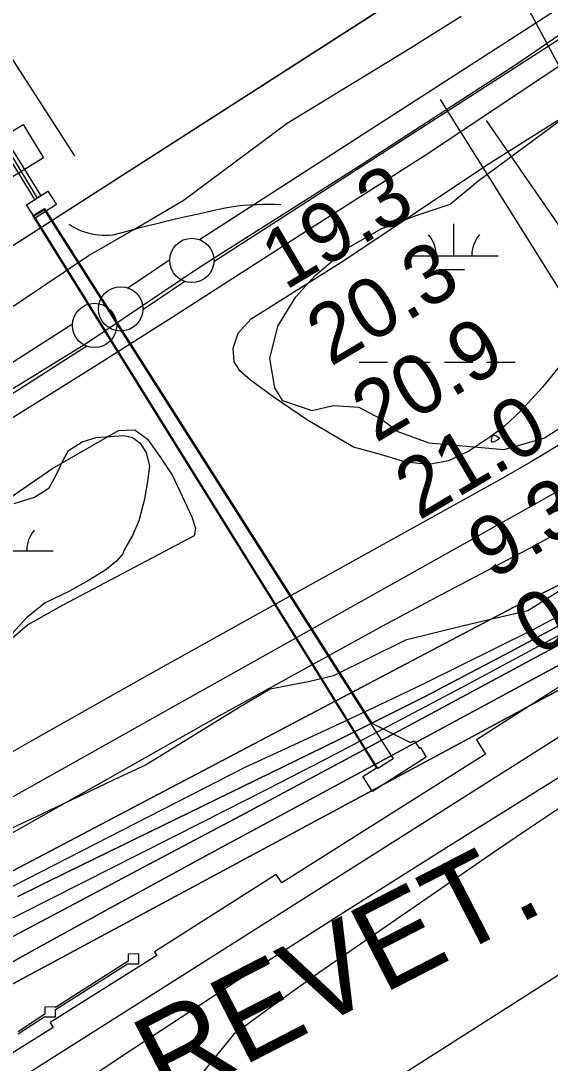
# Model space of a CAD drawing. Extents: x 3477039 to 3515015, y 546746 to 572297.
# Drawn here: x 3488491 to 3489088, y 563045 to 564220 of the extents above; entities that cross this region are included whole.
import ezdxf

# ---------------------------------------------------------------- set-up
doc = ezdxf.new("R2010")
doc.units = 0
for name, color, linetype in [('V-BLDG-OTLN', 7, 'Continuous'), ('V-BRDG-OTLN', 7, 'Continuous'), ('V-CHAN-DOCK', 7, 'Continuous'), ('V-FLOD-BASE', 7, 'Continuous'), ('V-LEVE-TOET', 7, 'Continuous'), ('V-RAIL-TRAK', 7, 'Continuous'), ('V-RIVR-EDGE', 7, 'Continuous'), ('V-RIVR-RANG', 7, 'Continuous'), ('V-ROAD-CNTR', 7, 'Continuous'), ('V-RRAP-RVMT', 7, 'Continuous'), ('V-RRAP-RVMT-IDEN', 7, 'Continuous'), ('V-SITE-STRC', 7, 'Continuous'), ('V-SITE-VEGE', 7, 'Continuous'), ('V-SURV-LINE', 7, 'Continuous'), ('V-TOPO-DPTH', 7, 'Continuous'), ('V-TOPO-MAJR', 7, 'Continuous'), ('V-TOPO-MINR', 7, 'Continuous'), ('V-TOPO-SHOR', 7, 'Continuous'), ('V-TOPO-WATR', 7, 'Continuous'), ('V-UTIL-LINE', 7, 'Continuous'), ('V-WETL-SWMP', 7, 'Continuous')]:
    doc.layers.add(name, color=color, linetype=linetype)

msp = doc.modelspace()

# ---------------------------------------------------------------- linework, layer by layer
at = {"layer": 'V-BLDG-OTLN'}
for points in [[(3488438.4, 564069.5), (3488493.6, 564103.3), (3488516.5, 564065.8), (3488461.4, 564032)], [(3488497.6, 564012.9), (3488521.6, 564028.3), (3488531.3, 564013.1), (3488507.3, 563997.8)]]:
    msp.add_lwpolyline(points, close=True, dxfattribs=at)
at = {"layer": 'V-BRDG-OTLN'}
for points in [[(3489001, 564355.6), (3489068, 564389), (3489088.7, 564349.5), (3489134.1, 564263.9), (3489191.1, 564156.8), (3489239.5, 564065), (3489367.7, 563822.9), (3489425.1, 563712.7), (3489425.5, 563711.9), (3489359.7, 563673.8), (3489285.2, 563817.4), (3489223.1, 563934.7), (3489168.2, 564039.2), (3489088.9, 564186.9), (3489037.9, 564282.2)], [(3488386.8, 564214.2), (3488390.5, 564216.2), (3488392.8, 564217.5), (3488513.5, 564023.1), (3488509.4, 564020.5), (3488506.9, 564018.9)]]:
    msp.add_lwpolyline(points, close=True, dxfattribs=at)
at = {"layer": 'V-CHAN-DOCK'}
for points in [[(3488886.8, 563428.4), (3488930.5, 563406.9), (3488934.8, 563408.8), (3488940.6, 563400.1), (3488941.7, 563401.3), (3488948.3, 563390.2), (3488887.6, 563351.5), (3488876.9, 563368.3), (3488892.3, 563378.3), (3488868.1, 563417.1), (3488504.8, 564000.7), (3488517.7, 564008.7), (3488886.8, 563428.4), (3488886.8, 563428.4)], [(3488488, 563078.5), (3488518.3, 563098), (3488518.3, 563097.5), (3488530.3, 563097.6), (3488530.2, 563105.7), (3488611.3, 563157.1), (3488624.3, 563157.3), (3488624.1, 563168.4), (3488612.1, 563168.3), (3488612.2, 563160.1), (3488530.2, 563108), (3488530.2, 563108.7), (3488518.2, 563108.6), (3488518.3, 563100.4), (3488488, 563080.8)]]:
    msp.add_lwpolyline(points, dxfattribs=at)
at = {"layer": 'V-FLOD-BASE'}
msp.add_lwpolyline([(3490349.7, 564934.6), (3490243.1, 564888.4), (3490214.8, 564876.5), (3490159.9, 564840.8), (3490055.4, 564777), (3489940.9, 564710.3), (3489786.3, 564626), (3489645.4, 564550.9), (3489592.3, 564521.7), (3489506.1, 564468.2), (3489376.1, 564384.8), (3489280.4, 564321.4), (3489220.8, 564288.1), (3489049.5, 564170.6), (3488869.9, 564054.4), (3488692.8, 563942.2), (3488565.1, 563856.4), (3488398.1, 563754.1), (3488328.4, 563709.2)], dxfattribs=at)
at = {"layer": 'V-LEVE-TOET'}
for points in [[(3488431, 563741.7), (3488574.5, 563830.8), (3488661.9, 563886.1), (3488823.7, 563990.2), (3488950.1, 564070.8), (3489103.7, 564173.3), (3489270.9, 564285), (3489287.2, 564292)], [(3488618.6, 563985), (3488674.3, 564017.9), (3488791.4, 564105), (3488928.3, 564188.4), (3488987.8, 564225.5)], [(3488412.4, 563854.2), (3488462.5, 563885.6), (3488567.1, 563955.3), (3488618.6, 563985)]]:
    msp.add_lwpolyline(points, dxfattribs=at)
at = {"layer": 'V-RAIL-TRAK'}
msp.add_lwpolyline([(3488479.3, 564070.5), (3488509.4, 564020.5)], dxfattribs=at)
at = {"layer": 'V-RIVR-EDGE'}
msp.add_lwpolyline([(3489118.1, 563589.9), (3489062.8, 563555.1), (3488990.5, 563538.1), (3488924.9, 563522.3), (3488843.9, 563482.1), (3488816.9, 563475.4), (3488772.2, 563466.9), (3488737.2, 563446.2), (3488632.3, 563381.5), (3488601.6, 563367.5), (3488508.4, 563323), (3488448.2, 563295)], dxfattribs=at)
at = {"layer": 'V-RIVR-RANG'}
msp.add_line((3488963.9, 564131.4), (3489527.1, 563233.4), dxfattribs=at)
at = {"layer": 'V-ROAD-CNTR'}
for points in [[(3489035.6, 564320.4), (3488932.9, 564255.8), (3488391.4, 563908.9), (3488009.3, 563655), (3487605.7, 563402.9), (3487374.3, 563251.4)], [(3488907.8, 564239.7), (3488391.4, 563908.9), (3488009.3, 563655), (3487628.1, 563416.9)], [(3488784.5, 564012.7), (3488777.5, 564013.1), (3488770.4, 564013.2), (3488763.4, 564013.2), (3488756.4, 564013), (3488749.3, 564012.6), (3488742.3, 564012), (3488735.3, 564011.2), (3488728.4, 564010.2), (3488721.4, 564009), (3488714.5, 564007.6), (3488707.6, 564006), (3488691.4, 564002.5), (3488675.3, 563998.9), (3488659.1, 563995.1), (3488643, 563991.2), (3488626.9, 563987.1), (3488618.6, 563985), (3488610.8, 563982.9), (3488594.7, 563978.6), (3488590.8, 563978.3), (3488586.8, 563978.1), (3488582.9, 563978.2), (3488578.9, 563978.5), (3488575, 563979.1), (3488571.1, 563979.8), (3488567.2, 563980.8), (3488563.4, 563981.9), (3488559.7, 563983.3), (3488556.1, 563984.8), (3488552.6, 563986.6), (3488549.1, 563988.6), (3488545.8, 563990.7)]]:
    msp.add_lwpolyline(points, dxfattribs=at)
at = {"layer": 'V-RRAP-RVMT'}
for points in [[(3489971.4, 564297.1), (3489699.8, 564146), (3489712.4, 564123.8), (3489583.6, 564047.6), (3489604.6, 564011.7), (3489487.1, 563938.2), (3489481.3, 563946.5), (3489346, 563862.6), (3489350.5, 563855.6), (3489229.5, 563778.8), (3489336.5, 563610.8), (3489239.2, 563549.7), (3489243, 563544), (3489136.8, 563477.4), (3489128.9, 563488.9), (3489004.9, 563409.9), (3489015.3, 563393.6), (3488785.5, 563248.5), (3488779.2, 563257.8), (3488641.8, 563170.7), (3488644.4, 563166.5), (3488524.1, 563091.2), (3488527.6, 563085.6), (3488415.5, 563015.6)], [(3488912.3, 563026.8), (3489150.4, 563178.8), (3489162.8, 563160.2), (3489280.1, 563236.4), (3489258.5, 563270.6), (3489377, 563347), (3489365.1, 563366.2), (3489466, 563432.4), (3489460.2, 563441.7), (3489569.1, 563511.6), (3489572, 563507.7), (3489694.5, 563587.6), (3489698.3, 563582.1), (3489834.4, 563664.9), (3489833, 563667.4), (3489955.3, 563739.4), (3489952.7, 563744.1), (3490062.4, 563806.6), (3490067.1, 563798.5), (3490201.8, 563876.2)]]:
    msp.add_lwpolyline(points, dxfattribs=at)
at = {"layer": 'V-SITE-STRC'}
msp.add_lwpolyline([(3488517.4, 564007.3), (3488911.1, 563388.3), (3488893.9, 563377.4), (3488506.1, 564000.4), (3488517.4, 564007.3)], dxfattribs=at)
at = {"layer": 'V-SITE-VEGE'}
for points in [[(3489103.2, 563836.3), (3489079.4, 563807.2), (3489055.1, 563780.6), (3489036.7, 563763.2), (3489021.3, 563751.7), (3488996.5, 563735), (3488973.5, 563724.1), (3488951.2, 563720.3), (3488925.4, 563722.9), (3488896.8, 563731.5), (3488866.4, 563739.5), (3488814.6, 563770), (3488776.9, 563795.6), (3488750.1, 563815.3), (3488738.5, 563825.4), (3488731.6, 563836), (3488730.6, 563851.3), (3488736.1, 563868.2), (3488751, 563884.4), (3488855.5, 563950), (3489016.2, 564057.7), (3489224, 564188.2)], [(3488434.9, 563652.5), (3488525.9, 563715.3), (3488601.4, 563758.3), (3488619.6, 563759.3)], [(3488619.6, 563759.3), (3488634.1, 563748.6), (3488647.9, 563729.1), (3488662.3, 563707.8)], [(3488662.3, 563707.8), (3488684.1, 563661.2), (3488688, 563648.3), (3488686.5, 563639.6), (3488538.5, 563561.7), (3488498.9, 563539.3), (3488478.2, 563521.4)]]:
    msp.add_lwpolyline(points, dxfattribs=at)
at = {"layer": 'V-SURV-LINE'}
for points in [[(3488692.6, 563973.7), (3489554.5, 564529.2)], [(3489570.7, 564504), (3488708.9, 563948.4)], [(3488611.8, 563919.2), (3488659, 563951.4)], [(3488675.9, 563926.6), (3488628.6, 563894.4)], [(3487310.8, 563086.5), (3488549.3, 563878.8)], [(3488565.4, 563853.5), (3487327, 563061.2)]]:
    msp.add_lwpolyline(points, dxfattribs=at)
for centre in [(3488684, 563950.2), (3488603.7, 563895.5), (3488574.2, 563876.9)]:
    msp.add_circle(centre, 25, dxfattribs=at)
at = {"layer": 'V-TOPO-DPTH'}
for points in [[(3491647.5, 565051.7), (3491286.7, 564888.4), (3491279, 564884.9), (3491271.4, 564881.2), (3491263.8, 564877.4), (3491256.3, 564873.4), (3490318.8, 564306.1), (3490284.9, 564284.3), (3490254.6, 564265), (3490224.2, 564245.9), (3490193.7, 564227.1), (3490163.1, 564208.4), (3490113.3, 564178.2), (3490107.5, 564174.8), (3490101.7, 564171.3), (3490096, 564167.8), (3490090.2, 564164.3), (3489153.5, 563613.1), (3489118.6, 563594.7), (3489083.3, 563577), (3489047.8, 563559.8), (3488100.8, 563061.7)], [(3488100.8, 563061.7), (3489047.8, 563559.8), (3489083.3, 563577), (3489118.6, 563594.7), (3489153.5, 563613.1), (3490090.2, 564164.3), (3490096, 564167.8), (3490101.7, 564171.3), (3490107.5, 564174.8), (3490113.3, 564178.2), (3490163.1, 564208.4), (3490193.7, 564227.1), (3490224.2, 564245.9), (3490254.6, 564265), (3490284.9, 564284.3), (3490318.8, 564306.1), (3491256.3, 564873.4), (3491263.8, 564877.4), (3491271.4, 564881.2), (3491279, 564884.9), (3491286.7, 564888.4), (3491647.5, 565051.7)], [(3490081.6, 564261.2), (3490070.5, 564254.7), (3490059.4, 564248.1), (3490048.3, 564241.6), (3490037.2, 564235.1), (3489311.1, 563812.4), (3489231, 563766.6), (3489143.7, 563716.8), (3489107.2, 563696), (3489070.6, 563675.2), (3489034, 563654.6), (3488997.3, 563634), (3488687.9, 563460.9), (3488580.7, 563400.7), (3488473.6, 563340.5)], [(3490080.6, 564112.7), (3489582.3, 563818.9), (3489508.6, 563775.5), (3489434.8, 563732.2), (3489360.9, 563689.1), (3489287, 563646.1), (3489154.2, 563569.2), (3489146.6, 563564.8), (3489138.9, 563560.5), (3489131.2, 563556.2), (3489123.4, 563552), (3489042.8, 563508.9), (3488946.2, 563458.3), (3488897.5, 563433.8), (3488848.7, 563409.5), (3488544.2, 563260.8), (3488487.6, 563233.3)], [(3488487.6, 563233.3), (3488544.2, 563260.8), (3488848.7, 563409.5), (3488897.5, 563433.8), (3488946.2, 563458.3), (3489042.8, 563508.9), (3489123.4, 563552), (3489131.2, 563556.2), (3489138.9, 563560.5), (3489146.6, 563564.8), (3489154.2, 563569.2), (3489287, 563646.1), (3489360.9, 563689.1), (3489434.8, 563732.2), (3489508.6, 563775.5), (3489582.3, 563818.9), (3490080.6, 564112.7)], [(3488167.4, 563021.8), (3488533.2, 563215), (3488636, 563269.5), (3488738.7, 563324), (3488841.3, 563378.8), (3488943.8, 563433.8), (3489116.4, 563526.6), (3489132.5, 563535.3), (3489148.6, 563544.2), (3489164.6, 563553.2), (3489180.6, 563562.2), (3489645, 563829.5), (3489726.6, 563876.5), (3489808.2, 563923.5), (3489889.8, 563970.6), (3489971.4, 564017.7), (3490118.3, 564102.5)], [(3488167.4, 563021.8), (3488533.2, 563215), (3488636, 563269.5), (3488738.7, 563324), (3488841.3, 563378.8), (3488943.8, 563433.8), (3489116.4, 563526.6), (3489132.5, 563535.3), (3489148.6, 563544.2), (3489164.6, 563553.2), (3489180.6, 563562.2), (3489645, 563829.5), (3489726.6, 563876.5), (3489808.2, 563923.5), (3489889.8, 563970.6), (3489971.4, 564017.7), (3490118.3, 564102.5)], [(3490076, 564049), (3490040.6, 564028.7), (3490005.2, 564008.5), (3489969.7, 563988.2), (3489934.3, 563968.1), (3489208, 563554.9), (3489183.4, 563541), (3489158.7, 563527.2), (3489134, 563513.6), (3489109.1, 563500), (3488703.9, 563281.2), (3488608.2, 563229.1), (3488512.8, 563176.7), (3488417.6, 563123.7)], [(3488417.6, 563123.7), (3488512.8, 563176.7), (3488608.2, 563229.1), (3488703.9, 563281.2), (3489109.1, 563500), (3489134, 563513.6), (3489158.7, 563527.2), (3489183.4, 563541), (3489208, 563554.9), (3489934.3, 563968.1), (3489969.7, 563988.2), (3490005.2, 564008.5), (3490040.6, 564028.7), (3490076, 564049)], [(3490106.1, 564032.1), (3489612.2, 563751.9), (3489539, 563710.4), (3489465.7, 563669.2), (3489392.3, 563628.1), (3489318.8, 563587.1), (3489243, 563545), (3489207.3, 563525.3), (3489171.5, 563505.7), (3489135.7, 563486.2), (3489099.8, 563466.8), (3488324.5, 563050.2)], [(3488324.5, 563050.2), (3489099.8, 563466.8), (3489135.7, 563486.2), (3489171.5, 563505.7), (3489207.3, 563525.3), (3489243, 563545), (3489318.8, 563587.1), (3489392.3, 563628.1), (3489465.7, 563669.2), (3489539, 563710.4), (3489612.2, 563751.9), (3490106.1, 564032.1)]]:
    msp.add_lwpolyline(points, dxfattribs=at)
at = {"layer": 'V-TOPO-MAJR'}
msp.add_lwpolyline([(3490117.4, 564003.5), (3489628.3, 563726.7), (3489555.1, 563685), (3489482, 563643), (3489409.2, 563600.6), (3489336.6, 563557.9), (3489260.1, 563512.7), (3489225.9, 563492.2), (3489191.8, 563471.6), (3489157.9, 563450.6), (3489124.2, 563429.5), (3488386.7, 562962.7)], dxfattribs=at)
at = {"layer": 'V-TOPO-MINR'}
for points in [[(3491044.2, 564849.3), (3490066.3, 564334.8), (3490045.3, 564323.4), (3490024.5, 564311.7), (3490004, 564299.4), (3489983.7, 564286.9), (3489083.4, 563733.3), (3489065.9, 563722.9), (3489048.3, 563712.7), (3489030.6, 563702.6), (3489012.9, 563692.7), (3488752, 563548), (3488629.9, 563479.9), (3488508.1, 563411.4), (3488386.6, 563342.2)], [(3490081.6, 564261.2), (3490070.5, 564254.7), (3490059.4, 564248.1), (3490048.3, 564241.6), (3490037.2, 564235.1), (3489311.1, 563812.4), (3489231, 563766.6), (3489143.7, 563716.8), (3489107.2, 563696), (3489070.6, 563675.2), (3489034, 563654.6), (3488997.3, 563634), (3488687.9, 563460.9), (3488580.7, 563400.7), (3488473.6, 563340.5)], [(3490080.4, 564210.1), (3490050.8, 564192.1), (3490021.1, 564174.1), (3489890.6, 564095.3), (3489795.4, 564038.4), (3489113.5, 563652.1), (3489102.6, 563646), (3489091.6, 563640), (3489080.5, 563634.1), (3489069.5, 563628.2), (3488965.2, 563573.4), (3488902.2, 563539.8), (3488714.5, 563436.6), (3488109.1, 563094.4)], [(3490084.4, 564135.6), (3490056.6, 564118.9), (3489298.8, 563665), (3489266, 563645.5), (3489233.1, 563626.2), (3489200.1, 563606.9), (3489141.1, 563572.6), (3489137.6, 563570.6), (3489134.1, 563568.6), (3489130.5, 563566.6), (3489127, 563564.7), (3489090, 563544.9), (3489067.8, 563533.3), (3488945.5, 563473), (3488895.2, 563449), (3488844.9, 563425.2), (3488794.4, 563401.7), (3488743.8, 563378.4), (3488097.5, 563047.9)], [(3490080.6, 564112.7), (3489582.3, 563818.9), (3489508.6, 563775.5), (3489434.8, 563732.2), (3489360.9, 563689.1), (3489287, 563646.1), (3489154.2, 563569.2), (3489146.6, 563564.8), (3489138.9, 563560.5), (3489131.2, 563556.2), (3489123.4, 563552), (3489042.8, 563508.9), (3488946.2, 563458.3), (3488897.5, 563433.8), (3488848.7, 563409.5), (3488544.2, 563260.8), (3488487.6, 563233.3)], [(3490101.3, 564107.1), (3489849.9, 563961), (3489732.4, 563892.7), (3489614.7, 563824.4), (3489497.1, 563756.3), (3489379.4, 563688.2), (3489167.4, 563565.7), (3489155.6, 563559), (3489143.8, 563552.3), (3489131.9, 563545.8), (3489119.9, 563539.3), (3488994.7, 563472.2), (3488920, 563432.6), (3488845.1, 563393.3), (3488769.9, 563354.5), (3488694.5, 563316.1), (3488116.9, 563024.6)], [(3490118.3, 564102.5), (3489971.4, 564017.7), (3489889.8, 563970.6), (3489808.2, 563923.5), (3489726.6, 563876.5), (3489645, 563829.5), (3489180.6, 563562.2), (3489164.6, 563553.2), (3489148.6, 563544.2), (3489132.5, 563535.3), (3489116.4, 563526.6), (3488943.8, 563433.8), (3488841.3, 563378.8), (3488738.7, 563324), (3488636, 563269.5), (3488533.2, 563215), (3488167.4, 563021.8)], [(3490076, 564049), (3490040.6, 564028.7), (3490005.2, 564008.5), (3489969.7, 563988.2), (3489934.3, 563968.1), (3489208, 563554.9), (3489183.4, 563541), (3489158.7, 563527.2), (3489134, 563513.6), (3489109.1, 563500), (3488703.9, 563281.2), (3488608.2, 563229.1), (3488512.8, 563176.7), (3488417.6, 563123.7)], [(3490106.1, 564032.1), (3489612.2, 563751.9), (3489539, 563710.4), (3489465.7, 563669.2), (3489392.3, 563628.1), (3489318.8, 563587.1), (3489243, 563545), (3489207.3, 563525.3), (3489171.5, 563505.7), (3489135.7, 563486.2), (3489099.8, 563466.8), (3488324.5, 563050.2)], [(3490184.6, 564003.5), (3489246.4, 563458.3), (3489229.1, 563448.1), (3489211.9, 563437.9), (3489194.7, 563427.4), (3489177.6, 563416.9), (3488973.3, 563289.4), (3488854.4, 563214.4), (3488736.1, 563138.7), (3488618.4, 563061.8), (3488501.3, 562984.2)], [(3490164.8, 563917.9), (3489547.4, 563591.2), (3489493.5, 563562.4), (3489439.7, 563533.3), (3489386.2, 563503.7), (3489332.8, 563473.9), (3489236.5, 563419.5), (3489231.4, 563416.5), (3489226.3, 563413.6), (3489221.3, 563410.5), (3489216.3, 563407.5), (3489159.5, 563371.7), (3489126.2, 563350.6), (3489093.1, 563329.1), (3489060.3, 563307.2), (3489027.7, 563285.1), (3488828.2, 563147.7), (3488779.4, 563113.1), (3488731.1, 563077.7), (3488405.9, 562676.6)], [(3489030.8, 563749.5), (3489030.7, 563749.3), (3489030.2, 563748.7), (3489027.9, 563747.3), (3489025.7, 563746.1), (3489023.8, 563745.2), (3489022.6, 563745.3), (3489022, 563746.4), (3489022.2, 563750.6), (3489022.9, 563752.1), (3489023.9, 563753.1), (3489025.2, 563753.2), (3489026.8, 563752.8), (3489030.5, 563750.1), (3489030.8, 563749.5)]]:
    msp.add_lwpolyline(points, dxfattribs=at)
at = {"layer": 'V-TOPO-SHOR'}
msp.add_line((3488552.1, 564067.9), (3488333.4, 564406.8), dxfattribs=at)
at = {"layer": 'V-TOPO-WATR'}
msp.add_lwpolyline([(3491647.5, 565051.7), (3491286.7, 564888.4), (3491279, 564884.9), (3491271.4, 564881.2), (3491263.8, 564877.4), (3491256.3, 564873.4), (3490318.8, 564306.1), (3490284.9, 564284.3), (3490254.6, 564265), (3490224.2, 564245.9), (3490193.7, 564227.1), (3490163.1, 564208.4), (3490113.3, 564178.2), (3490107.5, 564174.8), (3490101.7, 564171.3), (3490096, 564167.8), (3490090.2, 564164.3), (3489153.5, 563613.1), (3489118.6, 563594.7), (3489083.3, 563577), (3489047.8, 563559.8), (3488100.8, 563061.7)], dxfattribs=at)
at = {"layer": 'V-UTIL-LINE'}
msp.add_lwpolyline([(3489015.8, 564108), (3490723.2, 561639.9)], dxfattribs=at)
at = {"layer": 'V-WETL-SWMP'}
for p, q in [((3488979.6, 563955.4), (3488979.6, 563991.4)), ((3488929.6, 563955.4), (3489029.6, 563955.4)), ((3488967.6, 563940), (3488991.6, 563940)), ((3488872.8, 563835.4), (3488904.8, 563835.4)), ((3488920.8, 563835.4), (3488952.8, 563835.4)), ((3488968.8, 563835.4), (3489000.8, 563835.4)), ((3489016.8, 563835.4), (3489048.8, 563835.4)), ((3488427.7, 563622.8), (3488527.7, 563622.8))]:
    msp.add_line(p, q, dxfattribs=at)
for points in [[(3489122.1, 563775.3), (3489081.8, 563749.7), (3489036, 563736.8), (3488993.8, 563740.5), (3488951.6, 563744.2), (3488916.8, 563757), (3488896.6, 563771.7), (3488872.7, 563784.5), (3488843.4, 563786.3), (3488819.6, 563780.8), (3488786.6, 563791.8), (3488777.4, 563806.5), (3488771.9, 563839.5), (3488781.1, 563876.2), (3488801.2, 563909.2), (3488823.2, 563933), (3488859.9, 563964.2), (3488898.4, 563986.2), (3488936.9, 564000.9), (3488975.4, 564013.7), (3489006.6, 564039.4), (3489113, 564118.2)], [(3488483.5, 563676), (3488506.4, 563683.2), (3488523.2, 563694), (3488531.6, 563709.6), (3488537.6, 563722.9), (3488544.8, 563736.1), (3488560.4, 563745.7), (3488576, 563750.5), (3488607.3, 563752.9), (3488616.9, 563750.5), (3488625.3, 563744.5), (3488632.5, 563733.7), (3488636.1, 563718.1), (3488633.7, 563698.8), (3488630.1, 563679.6), (3488624.1, 563656.8), (3488616.9, 563640), (3488607.3, 563623.2), (3488606.1, 563619.5), (3488598.9, 563611.1), (3488586.8, 563601.5), (3488567.6, 563589.5), (3488546, 563577.5), (3488518.4, 563564.3), (3488497.9, 563547.5), (3488481.1, 563529.4)]]:
    msp.add_lwpolyline(points, dxfattribs=at)
for centre, start, end in [((3488924.4, 563955.9), 359.2282, 40.7718), ((3489034.9, 563955.9), 139.2282, 180.7718), ((3488533, 563623.2), 139.2282, 180.7718)]:
    msp.add_arc(centre, 35.2, start, end, dxfattribs=at)

# ---------------------------------------------------------------- texts
at = {"layer": 'V-RIVR-RANG'}
for s, rotation, p in [('19.3', 30.6183, (3488789.1, 563915.8)), ('20.3', 30.6183, (3488840.3, 563829.9)), ('20.9', 30.6183, (3488891.2, 563743.8)), ('21.0', 30.6183, (3488940.1, 563656.6)), ('9.3', 30.6183, (3489022.3, 563589.1)), ('0.2', 30.9036, (3489073.8, 563502.8))]:
    msp.add_text(s, height=67, rotation=rotation, dxfattribs=at).set_placement(p)
at = {"layer": 'V-RRAP-RVMT-IDEN'}
msp.add_text('REVET.', height=100, rotation=27.2326, dxfattribs=at).set_placement((3488655.1, 562997))

doc.saveas('drawing.dxf')
